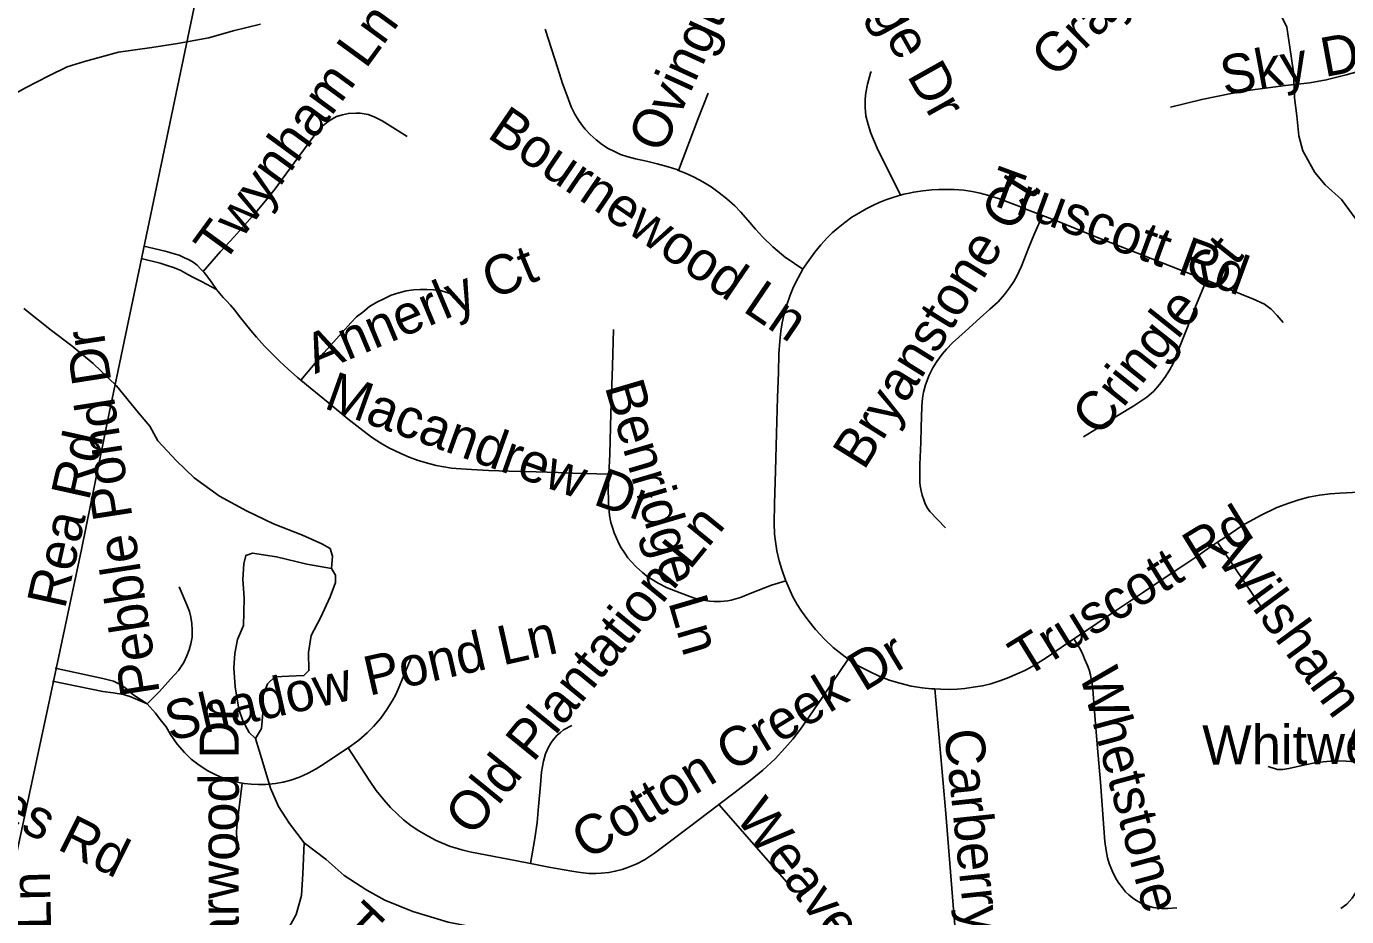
# Model space of a CAD drawing. Extents: x 1383679 to 1536984, y 460658 to 651027.
# Drawn here: x 1458710 to 1461906, y 494749 to 496903 of the extents above; entities that cross this region are included whole.
import ezdxf

# ---------------------------------------------------------------- set-up
doc = ezdxf.new("R2010")
doc.units = 0
for name, color, linetype in [('Exist Hydrographic Misc Water Feature', 7, 'Continuous'), ('Exist Road Non-System Type 51', 7, 'Continuous'), ('Exist Road Non-System Type 51 Label', 7, 'Continuous'), ('Exist Road Secondary Type 51 Attributed', 7, 'Continuous')]:
    doc.layers.add(name, color=color, linetype=linetype)

msp = doc.modelspace()

# ---------------------------------------------------------------- linework, layer by layer
at = {"layer": 'Exist Hydrographic Misc Water Feature'}
for points in [[(1459276.6, 496908.8), (1459210.2, 496892.1), (1459151.9, 496875.2), (1459075.6, 496862), (1459013.3, 496851.8), (1458933.2, 496841), (1458850.7, 496818.1), (1458808.4, 496805), (1458764.1, 496783.7), (1458707.5, 496754.5), (1458657, 496726), (1458602.4, 496704.9), (1458540.1, 496685.7), (1458470.1, 496678.8), (1458391.8, 496672.2), (1458355.7, 496665.6), (1458337.6, 496661.8)], [(1461748, 496929.6), (1461761.6, 496901.5), (1461768.5, 496852.9), (1461777.4, 496792.8), (1461780.3, 496730.4), (1461785.6, 496686.8), (1461790.7, 496638.3), (1461800, 496602), (1461829.1, 496549.7), (1461854.5, 496519.7), (1461893.9, 496484.4), (1461929.1, 496436.1)], [(1458703.7, 496220.4), (1458770.8, 496167.3), (1458820.2, 496130.2), (1458871.3, 496087.3), (1458928.3, 496032.9), (1458981.1, 495967.8), (1459008.6, 495935.2), (1459028, 495900.4), (1459073.1, 495851.9), (1459116.4, 495810.8), (1459177.7, 495766.1), (1459243, 495730.3), (1459308.4, 495699.4), (1459378, 495671.8), (1459425.6, 495651.1), (1459445.4, 495639.2), (1459451, 495621.1), (1459448.5, 495590.7)], [(1459448.5, 495590.7), (1459388.7, 495601.8), (1459315.1, 495619.7), (1459257.1, 495628.3), (1459241.1, 495622.8), (1459236.6, 495602.4), (1459233.9, 495564.7), (1459237.2, 495520.4), (1459236.5, 495485), (1459235.8, 495453), (1459221.3, 495418.9), (1459214.7, 495385.4), (1459212, 495351), (1459215.2, 495304.9), (1459224.2, 495250.6), (1459233.7, 495222.5), (1459249.3, 495194.3), (1459264.9, 495180)], [(1459264.9, 495180), (1459279.4, 495203.5), (1459282.1, 495242), (1459282.8, 495283.9), (1459293.3, 495311.6), (1459311.8, 495329.2), (1459345.7, 495330.2), (1459381.7, 495332), (1459394, 495344), (1459392.8, 495387.5), (1459399.6, 495429.3), (1459422.3, 495471.5), (1459445.3, 495522.7), (1459457.9, 495556.9), (1459458.2, 495575), (1459448.5, 495590.7)], [(1459264.9, 495180), (1459282, 495121.4), (1459300.7, 495059.5), (1459320, 495014.8), (1459347.3, 494974), (1459382.4, 494927.4)], [(1459382.4, 494927.4), (1459379, 494852), (1459376.1, 494799.5), (1459363.3, 494753.8), (1459338.4, 494708.3), (1459315.6, 494662.9), (1459292.5, 494609.2), (1459256.7, 494505.7), (1459242, 494469.9), (1459219.1, 494422.7), (1459194.3, 494374.8)], [(1459382.4, 494927.4), (1459435.6, 494886.9), (1459479, 494848.3), (1459534.4, 494812.7), (1459577.9, 494788.1), (1459645.5, 494761.3), (1459731, 494734.9), (1459788.8, 494723.9), (1459854.6, 494707), (1459924.4, 494694.1), (1459994.1, 494680.4), (1460065.9, 494663.3), (1460121.6, 494649.9), (1460185.4, 494633), (1460239.1, 494618), (1460270.8, 494599.3), (1460320, 494560.6), (1460359.5, 494526.2), (1460398.8, 494485.1), (1460443.9, 494435.8)]]:
    msp.add_lwpolyline(points, dxfattribs=at)
at = {"layer": 'Exist Road Non-System Type 51'}
for p, q in [((1461594, 495654.9), (1461701.2, 495496.2)), ((1460386.6, 495019.8), (1460562.2, 494819.4))]:
    msp.add_line(p, q, dxfattribs=at)
for points in [[(1460289, 496554.6), (1460284.3, 496556.6), (1460264.1, 496563.3), (1460237, 496570.8), (1460211.3, 496576.9), (1460184.8, 496582.8), (1460164, 496588.5), (1460148.7, 496593.4), (1460133.4, 496600.1), (1460118.7, 496607.9), (1460104.6, 496616.6), (1460089.3, 496628.5), (1460075, 496641.5), (1460062.5, 496654.8), (1460054, 496665.7), (1460046.9, 496675.9), (1460037.6, 496690.5), (1460028.7, 496708.6), (1460019, 496735.1), (1460008.2, 496765.2), (1459996.5, 496801.5), (1459966.1, 496896.2)], [(1462012.7, 496817.2), (1461942.8, 496796.3), (1461905.3, 496786.3), (1461857, 496773.6), (1461817, 496766.8), (1461758.4, 496760), (1461672.9, 496749.2), (1461627, 496740.4), (1461555.5, 496726.5), (1461479.7, 496708.1)], [(1460755.4, 496794.2), (1460753.8, 496789.6), (1460746.1, 496763.6), (1460742.1, 496742.5), (1460740.6, 496727), (1460740.8, 496707.1), (1460742.4, 496686.7), (1460747.6, 496666.1), (1460754.6, 496644.7), (1460769.7, 496608.4), (1460825.9, 496494.7)], [(1460360.4, 496741.4), (1460336.3, 496680.6), (1460289, 496554.6)], [(1459631.6, 496637), (1459597.3, 496658.3), (1459571.2, 496674.3), (1459552, 496684.3), (1459537.5, 496690), (1459517.9, 496693.2), (1459508.1, 496693.4), (1459489.5, 496692.6), (1459474.9, 496688.9), (1459460.9, 496684.8), (1459450.8, 496679.7), (1459440.3, 496673.4), (1459428.1, 496663.5), (1459408.4, 496640.7), (1459369.6, 496588.4), (1459328.9, 496533.1), (1459312.3, 496509.9), (1459288.8, 496480.9), (1459263.6, 496451), (1459238.2, 496422.1), (1459213.3, 496394), (1459180.2, 496358.1), (1459137.8, 496310)], [(1460589.5, 496315.5), (1460549.1, 496343.1), (1460548.9, 496343.2), (1460517.3, 496369.4), (1460492.8, 496393.2), (1460475.5, 496412.3), (1460456.6, 496434.5), (1460439.2, 496454.1), (1460424.8, 496469.1), (1460405.6, 496485.6), (1460387.3, 496500.7), (1460367.9, 496514.7), (1460347.7, 496526.8), (1460326.7, 496537.9), (1460305.8, 496547.8), (1460289, 496554.6)], [(1460589.5, 496315.5), (1460590.3, 496317), (1460604.1, 496336.9), (1460618.9, 496357), (1460633.2, 496374.6), (1460649, 496391.2), (1460661, 496403.3), (1460675, 496415.4), (1460691.7, 496428.8), (1460708.7, 496441.1), (1460725.7, 496451.4), (1460743.1, 496461.4), (1460761, 496470.3), (1460774.9, 496476.6), (1460790.4, 496483.2), (1460805.4, 496488.2), (1460820.3, 496493.1), (1460825.9, 496494.7)], [(1460825.9, 496494.7), (1460834.3, 496497.2), (1460846.9, 496499.6), (1460858.4, 496502.3), (1460880.5, 496505.5), (1460901.9, 496507.8), (1460919, 496508.4), (1460937.8, 496508.8), (1460956.3, 496508.2), (1460979.2, 496506.5), (1460999.9, 496503.4), (1461019.2, 496499.4), (1461040.2, 496494.3), (1461065.6, 496486.1), (1461087.2, 496477.7), (1461113, 496467.7), (1461129.8, 496460.9), (1461170, 496445.4)], [(1461170, 496445.4), (1461151.3, 496403.2), (1461145.1, 496388.6), (1461136.2, 496366.4), (1461125.2, 496337.6), (1461119.5, 496322.7), (1461113.9, 496311.1), (1461108.9, 496300.5), (1461100.5, 496286.1), (1461090.5, 496270.7), (1461078.2, 496254.3), (1461062.8, 496236.9), (1461042.2, 496218.4), (1461019, 496197.5), (1460982.9, 496164.5), (1460952.4, 496137.1), (1460937.7, 496122.2), (1460927.1, 496110.2), (1460914, 496092), (1460904.7, 496077), (1460895.4, 496059), (1460886.7, 496035.5), (1460882.3, 496018.1), (1460879.4, 496003.5), (1460877.7, 495983.6), (1460876, 495933.5), (1460875.1, 495895.8), (1460873.4, 495843.2), (1460872.9, 495816.9), (1460872.9, 495799.3), (1460873.9, 495790.9), (1460875.9, 495779), (1460878.8, 495768.8), (1460882.5, 495757.5), (1460886.1, 495747.9), (1460891.9, 495736.8), (1460897.4, 495728.8), (1460934.8, 495689.4)], [(1461170, 496445.4), (1461210.2, 496429.8), (1461295.5, 496395.5), (1461418.6, 496347), (1461523.9, 496305.7), (1461566.7, 496288.9)], [(1459137.8, 496310), (1459131.6, 496316.3), (1459123.1, 496325.1), (1459113.7, 496332.5), (1459103.8, 496338), (1459092.9, 496343.3), (1459079.6, 496349.4), (1459067.3, 496352.9), (1459056.8, 496356.2), (1459046, 496359.2), (1458994.3, 496371.1)], [(1458988.1, 496341.3), (1459033.8, 496330.3), (1459051.1, 496324.7), (1459068.4, 496319), (1459083.7, 496312), (1459101, 496303), (1459114.1, 496295.6), (1459133.6, 496285.9), (1459170, 496266.6)], [(1459170, 496266.6), (1459158.3, 496284.1), (1459149.2, 496296), (1459140.4, 496307.4), (1459137.8, 496310)], [(1460548.6, 495561.2), (1460547.9, 495563.1), (1460538.6, 495588.7), (1460532.7, 495609.5), (1460527, 495634.2), (1460523.3, 495656.3), (1460520.8, 495674.3), (1460520.2, 495700.8), (1460521.4, 495747.5), (1460523.2, 495827.1), (1460526.2, 495917.9), (1460528.8, 496004.8), (1460530.8, 496065.3), (1460531.9, 496110.3), (1460533.8, 496141.5), (1460536.2, 496165.5), (1460539.5, 496185.6), (1460543.7, 496204.4), (1460550.1, 496226.9), (1460558.7, 496252.9), (1460567, 496273), (1460578.3, 496294.7), (1460589.5, 496315.5)], [(1461566.7, 496288.9), (1461540.7, 496224.9), (1461536.2, 496213.7), (1461509.7, 496146.9), (1461495, 496110.5), (1461486.1, 496087.1), (1461477.9, 496071.4), (1461466.1, 496053.5), (1461453.5, 496036.6), (1461439.2, 496020.7), (1461422.4, 496005.9), (1461391.1, 495984.8), (1461352.8, 495961.3), (1461321.5, 495942.4), (1461269, 495909.6)], [(1461566.7, 496288.9), (1461606.2, 496273.3), (1461664.9, 496249.7), (1461678.9, 496243.9), (1461707.5, 496231.2), (1461723.7, 496218.7), (1461737.9, 496203.8), (1461752.8, 496186.3)], [(1459170, 496266.6), (1459186.6, 496247.2), (1459194.5, 496239), (1459203.8, 496228.7), (1459214.2, 496216.2), (1459225.9, 496201.2), (1459253.4, 496167.5), (1459267.2, 496150.8), (1459286.4, 496129.3), (1459304.8, 496110.9), (1459322.4, 496093), (1459343.4, 496073.3), (1459366.6, 496053), (1459374.1, 496046.8)], [(1459740.7, 496255.1), (1459712.6, 496263.6), (1459695.5, 496265.6), (1459679.8, 496266.4), (1459663.2, 496266.4), (1459648, 496265.6), (1459629.6, 496263.1), (1459611.3, 496258.5), (1459593.1, 496252.4), (1459575.6, 496244.1), (1459558.3, 496235.6), (1459541, 496225), (1459524.1, 496211.7), (1459508.8, 496199.9), (1459495.3, 496185.9), (1459475.5, 496163.5), (1459430.4, 496113), (1459374.1, 496046.8)], [(1460131.2, 496169.5), (1460129.2, 496080.8), (1460125.1, 495966.1), (1460122.2, 495867.6), (1460120.3, 495819.5)], [(1459374.1, 496046.8), (1459396.8, 496028.1), (1459440.6, 495992.9), (1459488.4, 495953.2), (1459517.5, 495930.5), (1459545.8, 495908.8), (1459567.8, 495894.4), (1459587.7, 495883.4), (1459616.2, 495869.5), (1459636.8, 495860.5), (1459658.1, 495852.7), (1459684.5, 495845), (1459701.9, 495840.8), (1459720.6, 495837.3), (1459739.3, 495834.1), (1459762, 495832.2), (1459787.8, 495831.1), (1459829, 495828.5), (1459878.5, 495826.9), (1459944.2, 495825.2), (1459997.6, 495823.4), (1460032.7, 495822.2), (1460120.3, 495819.5)], [(1460120.3, 495819.5), (1460118.7, 495779.3), (1460119.1, 495759), (1460119.6, 495745.2), (1460120.1, 495740.7), (1460121.5, 495719.6), (1460125.3, 495702.8), (1460128.6, 495690.2), (1460133.2, 495677.3), (1460141.7, 495657.5), (1460148.5, 495643.8), (1460158.5, 495628.2), (1460166.3, 495617), (1460175.2, 495607.1), (1460186, 495594.9), (1460201.2, 495581.8), (1460212.2, 495572.9), (1460224.6, 495564.2), (1460239.2, 495555.5), (1460261, 495544.6), (1460292.4, 495532.4), (1460315.8, 495523.4), (1460327.7, 495519.4), (1460339.6, 495516.1), (1460353.3, 495513.3), (1460364.7, 495511.9), (1460375.1, 495510.9), (1460382.6, 495510.9), (1460390.5, 495511.2), (1460399.6, 495512.3), (1460408, 495513), (1460416.3, 495514.7), (1460438.5, 495521.2), (1460462, 495530.7), (1460481.1, 495538.1), (1460499.5, 495545.3), (1460513.5, 495551.1), (1460548.6, 495561.2)], [(1461594, 495654.9), (1461611.4, 495666.5), (1461654.8, 495695.7), (1461697.7, 495719.2), (1461737.2, 495738.4), (1461766.6, 495749.4), (1461790.8, 495757.5), (1461814.4, 495763.4), (1461840.9, 495768.5), (1461866.2, 495772), (1461890, 495773.5), (1461920.9, 495775.1), (1462017.7, 495778.3)], [(1461246.1, 495420.5), (1461281.3, 495444), (1461344.3, 495486.7), (1461414.4, 495533.9), (1461476.6, 495575.7), (1461509.6, 495597.9), (1461546, 495622), (1461574.3, 495641.6), (1461594, 495654.9)], [(1459002.2, 495263.4), (1459032.1, 495293.5), (1459058.9, 495323.2), (1459077.8, 495344.5), (1459091, 495363.2), (1459098.3, 495379.9), (1459104, 495394.6), (1459108.2, 495408.8), (1459110.9, 495425), (1459111.5, 495442.1), (1459110.3, 495458.3), (1459108, 495473.6), (1459104.5, 495486.9), (1459098.5, 495503.2), (1459079.6, 495546.9)], [(1460548.6, 495561.2), (1460556.5, 495542.3), (1460565.1, 495524.3), (1460576.1, 495504.1), (1460586.4, 495487.9), (1460601.5, 495466.8), (1460620.1, 495443.1), (1460642.6, 495420), (1460663.6, 495400.1), (1460684.7, 495382.6), (1460699.7, 495371.9)], [(1460909.1, 495299.6), (1460923.7, 495298.8), (1460944.8, 495298.3), (1460963.4, 495298.8), (1460982.1, 495300.7), (1461002.3, 495303.6), (1461024.6, 495307.3), (1461045.3, 495312.3), (1461064.4, 495318.4), (1461084.1, 495325.8), (1461109, 495335.9), (1461127.4, 495344.4), (1461146.8, 495354.7), (1461179.2, 495375.1), (1461227.8, 495408.4), (1461246.1, 495420.5)], [(1461495.4, 494769.4), (1461473.5, 494768.5), (1461457.9, 494768.5), (1461437.9, 494770.5), (1461424.9, 494774.4), (1461407.3, 494781.7), (1461393.2, 494789.8), (1461387.6, 494793.7), (1461379.1, 494801.2), (1461371.3, 494808.8), (1461363.8, 494818.4), (1461354.9, 494829.7), (1461349.3, 494838.5), (1461343.6, 494849.2), (1461338.7, 494859.5), (1461331.4, 494877.4), (1461327.5, 494890.5), (1461324, 494908.6), (1461321.3, 494930.2), (1461318.2, 494962.4), (1461310.3, 495073.7), (1461302.2, 495165.7), (1461296.7, 495235.2), (1461293.6, 495277.5), (1461291.9, 495298.7), (1461290.2, 495312.3), (1461288.1, 495323.6), (1461286, 495334), (1461282.7, 495345.5), (1461278.8, 495356.3), (1461272.1, 495372.7), (1461267, 495385), (1461260, 495399.3), (1461246.1, 495420.5)], [(1459642.2, 495376.4), (1459625.5, 495335.9), (1459609.9, 495299.3), (1459603.5, 495284.7), (1459596.4, 495271.5), (1459582.9, 495249.9), (1459568, 495229.1), (1459550.6, 495208.9), (1459535.1, 495193.3), (1459514.4, 495175.7), (1459497.1, 495162.3), (1459488.6, 495156.7)], [(1459002.2, 495263.4), (1458969.9, 495284.5), (1458947.9, 495303), (1458933.9, 495312.2), (1458920.6, 495318.1), (1458895.2, 495324.7), (1458779.5, 495350)], [(1460699.7, 495371.9), (1460637.1, 495279.4), (1460605.7, 495233.6), (1460583.9, 495202.5), (1460565.3, 495177.8), (1460546.5, 495155.9), (1460522.6, 495130.7), (1460493.3, 495103), (1460462.5, 495077.7), (1460425.7, 495050.1), (1460386.6, 495019.8)], [(1460699.7, 495371.9), (1460706.3, 495367.1), (1460728.4, 495353.2), (1460752.4, 495340.9), (1460772.8, 495331.4), (1460798.8, 495321.2), (1460824.4, 495313.6), (1460852, 495306.6), (1460878.8, 495302), (1460901.2, 495300), (1460909.1, 495299.6)], [(1458772.9, 495318.2), (1458895.2, 495293.7), (1458919.6, 495290), (1458945, 495286.1), (1458962.4, 495280.8), (1459002.2, 495263.4)], [(1460909.1, 495299.6), (1460935.9, 494998.1), (1460955.4, 494756.2), (1460966, 494634), (1460970.2, 494604.1), (1460975.4, 494585.2), (1460980.9, 494575.3), (1460997.4, 494555.7)], [(1459232.6, 495071.6), (1459216.9, 495074.6), (1459198, 495079.8), (1459179, 495086.7), (1459165.2, 495093), (1459149, 495101.3), (1459128.3, 495115), (1459109.1, 495129.5), (1459092.7, 495145.5), (1459075.1, 495165.9), (1459059.1, 495189.1), (1459048.3, 495208), (1459034.1, 495225.8), (1459022.6, 495240.8), (1459002.2, 495263.4)], [(1460030.6, 495211.3), (1460010.3, 495200.3), (1460002.9, 495194.3), (1459995, 495187.8), (1459989, 495181.3), (1459982.7, 495173.3), (1459979.5, 495168.2), (1459973.7, 495158.4), (1459970.4, 495151), (1459967, 495142.8), (1459962, 495125), (1459957, 495099.2), (1459954.3, 495067.1), (1459950.1, 495014.9), (1459946.8, 494976), (1459941.1, 494937.5), (1459930.7, 494876.8)], [(1459488.6, 495156.7), (1459470.7, 495144.8), (1459431, 495118.5), (1459411.2, 495106.3), (1459392.3, 495095.5), (1459370.9, 495085.9), (1459349.8, 495079), (1459331.7, 495074.2), (1459313.2, 495071.1), (1459290, 495068.4), (1459270.8, 495068.2), (1459254.4, 495068.8), (1459237.5, 495070.7), (1459232.6, 495071.6)], [(1459930.7, 494876.8), (1459893.3, 494884), (1459842.3, 494893.7), (1459804.2, 494900.9), (1459783.9, 494905.2), (1459763.8, 494910.1), (1459734.6, 494919.4), (1459701.8, 494933.1), (1459682.4, 494943.3), (1459659.8, 494955.8), (1459641.3, 494968.5), (1459622.9, 494983.1), (1459608.5, 494996.5), (1459591.2, 495012.7), (1459575, 495031.2), (1459557, 495053.7), (1459539.8, 495079.1), (1459488.6, 495156.7)], [(1462053.8, 495092.7), (1462006.2, 495108.7), (1461980.9, 495114.6), (1461955.4, 495119.7), (1461928.9, 495123.2), (1461905.5, 495124.5), (1461885.5, 495125.6), (1461867.7, 495125.1), (1461849.2, 495123.1), (1461829.6, 495120.6), (1461806.2, 495116), (1461783.8, 495110.7), (1461766.2, 495106.7), (1461751.9, 495104.6), (1461739.3, 495104.9), (1461716.8, 495111.5)], [(1462053.8, 495092.7), (1462036.1, 495051.1), (1461976.5, 494913.1), (1461934.3, 494815.7), (1461919.4, 494793.5), (1461906.7, 494778.4), (1461892.4, 494767.8)], [(1459232.6, 495071.6), (1459219.1, 494967.8), (1459218.6, 494951.6), (1459219.4, 494937.6), (1459221.8, 494925), (1459224.8, 494910.7)], [(1460386.6, 495019.8), (1460385.5, 495018.9), (1460312.2, 494963.7), (1460262.9, 494926.2), (1460230.8, 494901.9), (1460206.2, 494885.8), (1460188.1, 494876.2), (1460168, 494867.9), (1460152.3, 494862.7), (1460135.5, 494858.2), (1460119.7, 494855.3), (1460101.9, 494853.4), (1460088.6, 494852.8), (1460071.4, 494853), (1460051.3, 494854.9), (1460030.8, 494858.3), (1459974.9, 494868.2), (1459930.7, 494876.8)]]:
    msp.add_lwpolyline(points, dxfattribs=at)
at = {"layer": 'Exist Road Secondary Type 51 Attributed'}
msp.add_lwpolyline([(1459140.7, 497066), (1458910.2, 495967), (1458843.2, 495637.4), (1458763.3, 495261.4), (1458662.9, 494791.1), (1458496.1, 494011.2), (1458382.4, 493482.1), (1458265.8, 492916.4), (1458152.8, 492354.9), (1458139.2, 492294.8), (1458041.8, 491836.3), (1458034.4, 491808.6), (1458010.6, 491737.8)], dxfattribs=at)

# ---------------------------------------------------------------- texts
at = {"layer": 'Exist Road Non-System Type 51 Label'}
for s, rotation, p in [('Graybeard Ct', 44.4949, (1461200.1, 496774.7)), ('Ashridge Dr', 299.3453, (1460577.6, 497252)), ('Ovington Cr', 65.4624, (1460249.6, 496592.6)), ('Twynham Ln', 53.8748, (1459186.1, 496325)), ('Sky Dr', 10.4923, (1461610.2, 496735.4)), ('Bournewood Ln', 325.7872, (1459822.5, 496636.4)), ('Truscott Rd', 339.8064, (1461029.4, 496477.6)), ('Bryanstone Ct', 58.0439, (1460737.7, 495826.4)), ('Annerly Ct', 22.7385, (1459408.7, 496061.4)), ('Cringle Ct', 51.4494, (1461308.2, 495906.5)), ('Pebble Pond Dr', 98.8163, (1459033.1, 495289.7)), ('Macandrew Dr', 340.3469, (1459427.5, 495980)), ('Benridge Ln', 286.4198, (1460109.6, 496031.6)), ('Rea Rd', 77.4711, (1458803.2, 495490.8)), ('Old Plantation Ln', 50.8517, (1459789.8, 494939.1)), ('Truscott Rd', 31.6613, (1461128.2, 495325.1)), ('Wilsham Ct', 306.3846, (1461588.2, 495615)), ('Shadow Pond Ln', 12.8017, (1459057.2, 495173.1)), ('Cotton Creek Dr', 31.3279, (1460067.9, 494883.8)), ('Carmel Estates Rd', 333.5155, (1457972.8, 495315.8)), ('Whetstone Ct', 285.1131, (1461258.9, 495337)), ('Sugarwood Dr', 89.9999, (1459224.2, 494452.7)), ('Whitwell Ct', 0.1978, (1461556.9, 495116.5)), ('Carberry Ct', 276.0089, (1460931.9, 495198.7)), ('Weaver Mill Ln', 307.5688, (1460423.7, 494988.6)), ('Hunt Stand Ln', 91.2671, (1458784.7, 494046.5)), ('Top Seed Ct', 316.4531, (1459459.1, 494723.7))]:
    msp.add_text(s, height=95, rotation=rotation, dxfattribs=at).set_placement(p)

doc.saveas('drawing.dxf')
